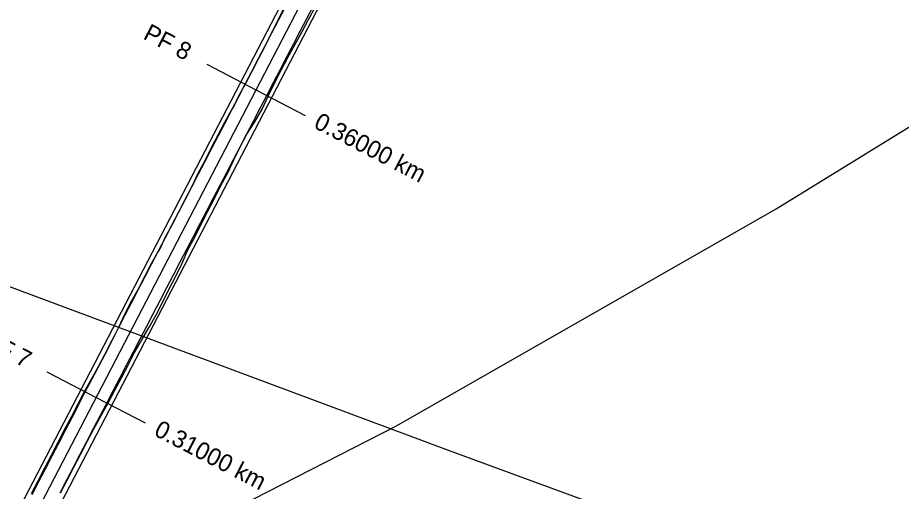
# Model space of a CAD drawing. Extents: x -555887 to -552101, y -1100251 to -1096546.
# Drawn here: x -553740.6 to -553613.1, y -1097394.3 to -1097326 of the extents above; entities that cross this region are included whole.
import ezdxf

# ---------------------------------------------------------------- set-up
doc = ezdxf.new("R2010")
doc.units = 0
for name, color, linetype in [('PARCELY_cesty', 7, 'Continuous'), ('POLYGONY_SITUACE_PF', 7, 'Continuous'), ('POLYGONY_SITUACE_PF_POPISY', 7, 'Continuous'), ('POLYGONY_SITUACE_PO', 7, 'Continuous'), ('vrstevnice', 7, 'Continuous'), ('ZSST', 7, 'Continuous')]:
    doc.layers.add(name, color=color, linetype=linetype)

msp = doc.modelspace()

# ---------------------------------------------------------------- linework, layer by layer
at = {"layer": 'PARCELY_cesty'}
for points in [[(-553665.73, -1097263.94), (-553869.18, -1097655.12), (-553873.9, -1097664.18), (-553876.67, -1097669.5)], [(-553672.86, -1097266.82), (-553859.38, -1097625.46)]]:
    msp.add_lwpolyline(points, dxfattribs=at)
at = {"layer": 'POLYGONY_SITUACE_PF'}
for p, q in [((-553713.32, -1097332.69), (-553706.22, -1097336.38)), ((-553706.22, -1097336.38), (-553699.13, -1097340.07)), ((-553736.39, -1097377.05), (-553729.29, -1097380.74)), ((-553729.29, -1097380.74), (-553722.2, -1097384.43))]:
    msp.add_line(p, q, dxfattribs=at)
at = {"layer": 'POLYGONY_SITUACE_PO'}
for p, q in [((-553872.33, -1097655.77), (-553671.46, -1097269.53)), ((-553702.1, -1097324.43), (-553703.04, -1097326.29)), ((-553702.97, -1097326.33), (-553702.01, -1097324.48)), ((-553702.97, -1097326.33), (-553702.01, -1097324.48)), ((-553698.9, -1097326.1), (-553697.94, -1097324.25)), ((-553698.9, -1097326.1), (-553697.94, -1097324.25)), ((-553698.63, -1097326.24), (-553697.65, -1097324.4)), ((-553703.04, -1097326.29), (-553703.97, -1097328.16)), ((-553703.93, -1097328.18), (-553702.97, -1097326.33)), ((-553703.93, -1097328.18), (-553702.97, -1097326.33)), ((-553699.86, -1097327.94), (-553698.9, -1097326.1)), ((-553699.86, -1097327.94), (-553698.9, -1097326.1)), ((-553699.6, -1097328.08), (-553698.63, -1097326.24)), ((-553703.97, -1097328.16), (-553704.89, -1097330.03)), ((-553704.89, -1097330.03), (-553703.93, -1097328.18)), ((-553704.89, -1097330.03), (-553703.93, -1097328.18)), ((-553700.83, -1097329.79), (-553699.86, -1097327.94)), ((-553700.83, -1097329.79), (-553699.86, -1097327.94)), ((-553700.63, -1097329.9), (-553699.6, -1097328.08)), ((-553701.79, -1097331.64), (-553700.83, -1097329.79)), ((-553701.79, -1097331.64), (-553700.83, -1097329.79)), ((-553705.85, -1097331.87), (-553704.89, -1097330.03)), ((-553704.89, -1097330.03), (-553705.85, -1097331.87)), ((-553705.85, -1097331.87), (-553704.89, -1097330.03)), ((-553704.89, -1097330.03), (-553704.89, -1097330.03)), ((-553701.61, -1097331.73), (-553700.63, -1097329.9)), ((-553706.81, -1097333.72), (-553705.85, -1097331.87)), ((-553705.85, -1097331.87), (-553706.81, -1097333.72)), ((-553706.81, -1097333.72), (-553705.85, -1097331.87)), ((-553702.75, -1097333.49), (-553701.79, -1097331.64)), ((-553702.75, -1097333.49), (-553701.79, -1097331.64)), ((-553702.61, -1097333.56), (-553701.61, -1097331.73)), ((-553703.71, -1097335.34), (-553702.75, -1097333.49)), ((-553703.71, -1097335.34), (-553702.75, -1097333.49)), ((-553703.57, -1097335.41), (-553702.61, -1097333.56)), ((-553706.81, -1097333.72), (-553707.79, -1097335.56)), ((-553707.78, -1097335.57), (-553706.81, -1097333.72)), ((-553707.78, -1097335.57), (-553706.81, -1097333.72)), ((-553706.81, -1097333.72), (-553706.81, -1097333.72)), ((-553707.79, -1097335.56), (-553708.79, -1097337.39)), ((-553708.74, -1097337.42), (-553707.78, -1097335.57)), ((-553708.74, -1097337.42), (-553707.78, -1097335.57)), ((-553704.67, -1097337.19), (-553703.71, -1097335.34)), ((-553704.67, -1097337.19), (-553703.71, -1097335.34)), ((-553704.48, -1097337.29), (-553703.57, -1097335.41)), ((-553709.7, -1097339.27), (-553708.74, -1097337.42)), ((-553709.7, -1097339.27), (-553708.74, -1097337.42)), ((-553708.79, -1097337.39), (-553709.36, -1097338.62)), ((-553705.63, -1097339.03), (-553704.67, -1097337.19)), ((-553705.63, -1097339.03), (-553704.67, -1097337.19)), ((-553705.35, -1097339.18), (-553704.48, -1097337.29)), ((-553709.36, -1097338.62), (-553709.73, -1097339.25)), ((-553709.73, -1097339.25), (-553710.76, -1097341.07)), ((-553710.66, -1097341.12), (-553709.7, -1097339.27)), ((-553710.66, -1097341.12), (-553709.7, -1097339.27)), ((-553706.59, -1097340.88), (-553705.63, -1097339.03)), ((-553706.59, -1097340.88), (-553705.63, -1097339.03)), ((-553706.41, -1097340.98), (-553705.35, -1097339.18)), ((-553710.76, -1097341.07), (-553711.74, -1097342.9)), ((-553711.62, -1097342.96), (-553710.66, -1097341.12)), ((-553711.62, -1097342.96), (-553710.66, -1097341.12)), ((-553707.55, -1097342.73), (-553706.59, -1097340.88)), ((-553707.55, -1097342.73), (-553706.59, -1097340.88)), ((-553707.52, -1097342.75), (-553706.41, -1097340.98)), ((-553711.74, -1097342.9), (-553712.71, -1097344.74)), ((-553712.58, -1097344.81), (-553711.62, -1097342.96)), ((-553712.58, -1097344.81), (-553711.62, -1097342.96)), ((-553708.52, -1097344.58), (-553707.55, -1097342.73)), ((-553708.52, -1097344.58), (-553707.55, -1097342.73)), ((-553708.5, -1097344.59), (-553707.52, -1097342.75)), ((-553712.71, -1097344.74), (-553713.6, -1097346.63)), ((-553713.54, -1097346.66), (-553712.58, -1097344.81)), ((-553713.54, -1097346.66), (-553712.58, -1097344.81)), ((-553709.48, -1097346.43), (-553708.52, -1097344.58)), ((-553709.48, -1097346.43), (-553708.52, -1097344.58)), ((-553709.4, -1097346.47), (-553708.5, -1097344.59)), ((-553713.6, -1097346.63), (-553714.62, -1097348.45)), ((-553714.5, -1097348.51), (-553713.54, -1097346.66)), ((-553714.5, -1097348.51), (-553713.54, -1097346.66)), ((-553710.44, -1097348.28), (-553709.48, -1097346.43)), ((-553710.44, -1097348.28), (-553709.48, -1097346.43)), ((-553710.29, -1097348.35), (-553709.4, -1097346.47)), ((-553714.62, -1097348.45), (-553715.5, -1097350.34)), ((-553715.47, -1097350.36), (-553714.5, -1097348.51)), ((-553715.47, -1097350.36), (-553714.5, -1097348.51)), ((-553711.4, -1097350.12), (-553710.44, -1097348.28)), ((-553711.4, -1097350.12), (-553710.44, -1097348.28)), ((-553711.29, -1097350.18), (-553710.29, -1097348.35)), ((-553712.36, -1097351.97), (-553711.4, -1097350.12)), ((-553712.36, -1097351.97), (-553711.4, -1097350.12)), ((-553712.2, -1097352.06), (-553711.29, -1097350.18)), ((-553715.5, -1097350.34), (-553716.45, -1097352.19)), ((-553716.43, -1097352.21), (-553715.47, -1097350.36)), ((-553716.43, -1097352.21), (-553715.47, -1097350.36)), ((-553716.45, -1097352.19), (-553717.42, -1097354.04)), ((-553717.39, -1097354.05), (-553716.43, -1097352.21)), ((-553717.39, -1097354.05), (-553716.43, -1097352.21)), ((-553713.32, -1097353.82), (-553712.36, -1097351.97)), ((-553713.32, -1097353.82), (-553712.36, -1097351.97)), ((-553713.18, -1097353.89), (-553712.2, -1097352.06)), ((-553714.28, -1097355.67), (-553713.32, -1097353.82)), ((-553714.28, -1097355.67), (-553713.32, -1097353.82)), ((-553714.11, -1097355.76), (-553713.18, -1097353.89)), ((-553717.42, -1097354.04), (-553718.37, -1097355.89)), ((-553718.35, -1097355.9), (-553717.39, -1097354.05)), ((-553718.35, -1097355.9), (-553717.39, -1097354.05)), ((-553718.37, -1097355.89), (-553719.37, -1097357.72)), ((-553719.31, -1097357.75), (-553718.35, -1097355.9)), ((-553719.31, -1097357.75), (-553718.35, -1097355.9)), ((-553715.24, -1097357.52), (-553714.28, -1097355.67)), ((-553715.24, -1097357.52), (-553714.28, -1097355.67)), ((-553715.05, -1097357.62), (-553714.11, -1097355.76)), ((-553720.27, -1097359.6), (-553719.31, -1097357.75)), ((-553720.27, -1097359.6), (-553719.31, -1097357.75)), ((-553719.37, -1097357.72), (-553719.97, -1097359.01)), ((-553716.21, -1097359.37), (-553715.24, -1097357.52)), ((-553716.21, -1097359.37), (-553715.24, -1097357.52)), ((-553716.04, -1097359.45), (-553715.05, -1097357.62)), ((-553719.97, -1097359.01), (-553720.3, -1097359.59)), ((-553720.3, -1097359.59), (-553721.32, -1097361.4)), ((-553721.23, -1097361.45), (-553720.27, -1097359.6)), ((-553721.23, -1097361.45), (-553720.27, -1097359.6)), ((-553717.17, -1097361.21), (-553716.21, -1097359.37)), ((-553717.17, -1097361.21), (-553716.21, -1097359.37)), ((-553716.88, -1097361.36), (-553716.04, -1097359.45)), ((-553721.32, -1097361.4), (-553722.27, -1097363.26)), ((-553722.19, -1097363.3), (-553721.23, -1097361.45)), ((-553722.19, -1097363.3), (-553721.23, -1097361.45)), ((-553718.13, -1097363.06), (-553717.17, -1097361.21)), ((-553718.13, -1097363.06), (-553717.17, -1097361.21)), ((-553717.81, -1097363.23), (-553716.88, -1097361.36)), ((-553722.27, -1097363.26), (-553723.23, -1097365.11)), ((-553723.16, -1097365.14), (-553722.19, -1097363.3)), ((-553723.16, -1097365.14), (-553722.19, -1097363.3)), ((-553719.09, -1097364.91), (-553718.13, -1097363.06)), ((-553719.09, -1097364.91), (-553718.13, -1097363.06)), ((-553718.75, -1097365.09), (-553717.81, -1097363.23)), ((-553723.23, -1097365.11), (-553724.24, -1097366.93)), ((-553724.12, -1097366.99), (-553723.16, -1097365.14)), ((-553724.12, -1097366.99), (-553723.16, -1097365.14)), ((-553720.05, -1097366.76), (-553719.09, -1097364.91)), ((-553720.05, -1097366.76), (-553719.09, -1097364.91)), ((-553719.68, -1097366.95), (-553718.75, -1097365.09)), ((-553721.01, -1097368.61), (-553720.05, -1097366.76)), ((-553721.01, -1097368.61), (-553720.05, -1097366.76)), ((-553724.24, -1097366.93), (-553725.19, -1097368.78)), ((-553725.08, -1097368.84), (-553724.12, -1097366.99)), ((-553725.08, -1097368.84), (-553724.12, -1097366.99)), ((-553720.62, -1097368.81), (-553719.68, -1097366.95)), ((-553725.19, -1097368.78), (-553726.08, -1097370.67)), ((-553726.04, -1097370.69), (-553725.08, -1097368.84)), ((-553726.04, -1097370.69), (-553725.08, -1097368.84)), ((-553721.97, -1097370.46), (-553721.01, -1097368.61)), ((-553721.97, -1097370.46), (-553721.01, -1097368.61)), ((-553721.63, -1097370.63), (-553720.62, -1097368.81)), ((-553722.93, -1097372.3), (-553721.97, -1097370.46)), ((-553722.93, -1097372.3), (-553721.97, -1097370.46)), ((-553726.57, -1097371.72), (-553727.03, -1097372.52)), ((-553727, -1097372.54), (-553726.04, -1097370.69)), ((-553727, -1097372.54), (-553726.04, -1097370.69)), ((-553726.08, -1097370.67), (-553726.57, -1097371.72)), ((-553722.68, -1097372.44), (-553721.63, -1097370.63)), ((-553727.96, -1097374.39), (-553727, -1097372.54)), ((-553727.96, -1097374.39), (-553727, -1097372.54)), ((-553727.03, -1097372.52), (-553727.88, -1097374.22)), ((-553723.9, -1097374.15), (-553722.93, -1097372.3)), ((-553723.9, -1097374.15), (-553722.93, -1097372.3)), ((-553723.74, -1097374.24), (-553722.68, -1097372.44)), ((-553728.92, -1097376.23), (-553727.96, -1097374.39)), ((-553728.92, -1097376.23), (-553727.96, -1097374.39)), ((-553727.96, -1097374.38), (-553728.08, -1097374.6)), ((-553727.88, -1097374.22), (-553727.96, -1097374.38)), ((-553724.86, -1097376), (-553723.9, -1097374.15)), ((-553724.86, -1097376), (-553723.9, -1097374.15)), ((-553724.67, -1097376.1), (-553723.74, -1097374.24)), ((-553728.08, -1097374.6), (-553728.94, -1097376.22)), ((-553728.94, -1097376.22), (-553729.97, -1097378.04)), ((-553729.88, -1097378.08), (-553728.92, -1097376.23)), ((-553729.88, -1097378.08), (-553728.92, -1097376.23)), ((-553725.82, -1097377.85), (-553724.86, -1097376)), ((-553725.82, -1097377.85), (-553724.86, -1097376)), ((-553725.65, -1097377.94), (-553724.67, -1097376.1)), ((-553729.97, -1097378.04), (-553730.98, -1097379.86)), ((-553730.85, -1097379.93), (-553729.88, -1097378.08)), ((-553730.85, -1097379.93), (-553729.88, -1097378.08)), ((-553726.78, -1097379.7), (-553725.82, -1097377.85)), ((-553726.78, -1097379.7), (-553725.82, -1097377.85)), ((-553726.64, -1097379.77), (-553725.65, -1097377.94)), ((-553730.98, -1097379.86), (-553731.92, -1097381.72)), ((-553731.81, -1097381.78), (-553730.85, -1097379.93)), ((-553731.81, -1097381.78), (-553730.85, -1097379.93)), ((-553727.74, -1097381.55), (-553726.78, -1097379.7)), ((-553727.74, -1097381.55), (-553726.78, -1097379.7)), ((-553727.62, -1097381.61), (-553726.64, -1097379.77)), ((-553731.92, -1097381.72), (-553732.89, -1097383.57)), ((-553732.77, -1097383.63), (-553731.81, -1097381.78)), ((-553732.77, -1097383.63), (-553731.81, -1097381.78)), ((-553728.7, -1097383.39), (-553727.74, -1097381.55)), ((-553728.7, -1097383.39), (-553727.74, -1097381.55)), ((-553728.61, -1097383.44), (-553727.62, -1097381.61)), ((-553732.89, -1097383.57), (-553733.88, -1097385.4)), ((-553733.73, -1097385.48), (-553732.77, -1097383.63)), ((-553733.73, -1097385.48), (-553732.77, -1097383.63)), ((-553729.66, -1097385.24), (-553728.7, -1097383.39)), ((-553729.66, -1097385.24), (-553728.7, -1097383.39)), ((-553729.6, -1097385.27), (-553728.61, -1097383.44)), ((-553733.88, -1097385.4), (-553734.84, -1097387.25)), ((-553734.69, -1097387.32), (-553733.73, -1097385.48)), ((-553734.69, -1097387.32), (-553733.73, -1097385.48)), ((-553730.62, -1097387.09), (-553729.66, -1097385.24)), ((-553730.62, -1097387.09), (-553729.66, -1097385.24)), ((-553730.59, -1097387.11), (-553729.6, -1097385.27)), ((-553731.59, -1097388.94), (-553730.62, -1097387.09)), ((-553731.59, -1097388.94), (-553730.62, -1097387.09)), ((-553731.54, -1097388.96), (-553730.59, -1097387.11)), ((-553734.84, -1097387.25), (-553735.79, -1097389.1)), ((-553735.65, -1097389.17), (-553734.69, -1097387.32)), ((-553735.65, -1097389.17), (-553734.69, -1097387.32)), ((-553735.79, -1097389.1), (-553736.75, -1097390.95)), ((-553736.61, -1097391.02), (-553735.65, -1097389.17)), ((-553736.61, -1097391.02), (-553735.65, -1097389.17)), ((-553732.55, -1097390.79), (-553731.59, -1097388.94)), ((-553732.55, -1097390.79), (-553731.59, -1097388.94)), ((-553732.5, -1097390.81), (-553731.54, -1097388.96)), ((-553736.75, -1097390.95), (-553737.71, -1097392.8)), ((-553733.51, -1097392.64), (-553732.55, -1097390.79)), ((-553733.51, -1097392.64), (-553732.55, -1097390.79)), ((-553733.46, -1097392.66), (-553732.5, -1097390.81)), ((-553737.57, -1097392.87), (-553736.61, -1097391.02)), ((-553737.57, -1097392.87), (-553736.61, -1097391.02)), ((-553737.71, -1097392.8), (-553738.67, -1097394.65)), ((-553738.54, -1097394.72), (-553737.57, -1097392.87)), ((-553738.54, -1097394.72), (-553737.57, -1097392.87)), ((-553734.47, -1097394.48), (-553733.51, -1097392.64)), ((-553734.47, -1097394.48), (-553733.51, -1097392.64)), ((-553734.42, -1097394.51), (-553733.46, -1097392.66))]:
    msp.add_line(p, q, dxfattribs=at)
at = {"layer": 'vrstevnice'}
msp.add_lwpolyline([(-553708.62, -1097396.44), (-553685.95, -1097384.83), (-553631.17, -1097353.54), (-553578.33, -1097321)], dxfattribs=at)
at = {"layer": 'ZSST'}
msp.add_lwpolyline([(-553859.38, -1097321.17), (-553801.93, -1097342.05), (-553749.75, -1097361.79), (-553678.34, -1097388.41), (-553621.64, -1097409.22), (-553570.23, -1097428.18), (-553515.7, -1097448.7), (-553466.21, -1097466.64), (-553468.82, -1097433.6), (-553472.01, -1097395.23), (-553478.6, -1097327.28), (-553514.35, -1097311.72), (-553522.57, -1097310.84), (-553527.01, -1097309.71), (-553528.34, -1097307.24), (-553525.62, -1097303.04), (-553519.85, -1097304.5), (-553520.5, -1097308.09), (-553514.35, -1097311.72)], dxfattribs=at)

# ---------------------------------------------------------------- texts
at = {"layer": 'POLYGONY_SITUACE_PF_POPISY'}
for s, p in [('PF 8', (-553722.65, -1097328.96)), ('0.36000 km', (-553698.03, -1097341.77)), ('PF 7', (-553745.72, -1097373.32)), ('0.31000 km', (-553721.1, -1097386.13))]:
    msp.add_text(s, height=2.5, rotation=332.5224, dxfattribs=at).set_placement(p)

doc.saveas('drawing.dxf')
